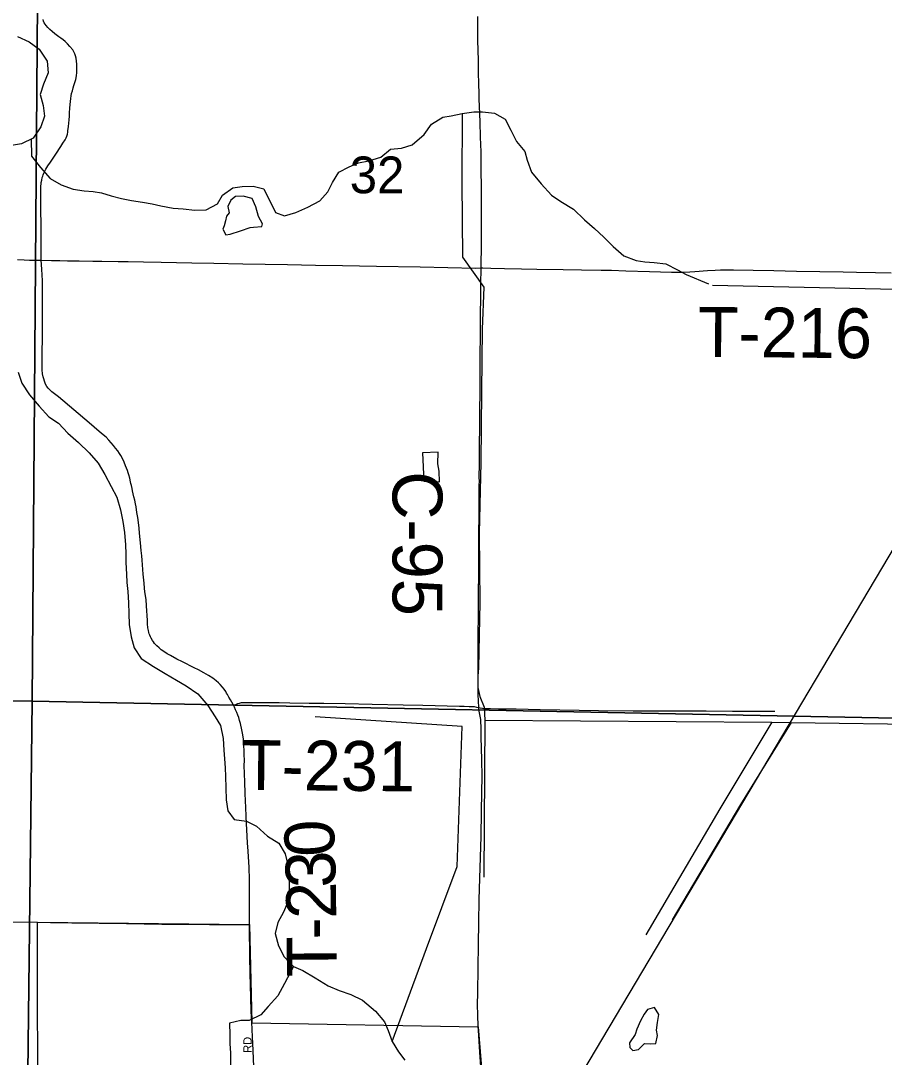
# Model space of a CAD drawing. Extents: x 1443599 to 1910620, y 1028088 to 1361369.
# Drawn here: x 1626102 to 1631298, y 1249913 to 1256148 of the extents above; entities that cross this region are included whole.
import ezdxf

# ---------------------------------------------------------------- set-up
doc = ezdxf.new("R2010")
doc.units = 0
for name, color, linetype in [('GM_X_City_Street', 7, 'Continuous'), ('GM_X_City_Street_Text', 7, 'Continuous'), ('GM_X_Corporation', 7, 'Continuous'), ('GM_X_County_Road', 7, 'Continuous'), ('GM_X_County_Road_Text', 7, 'Continuous'), ('GM_X_Minor_Lake', 7, 'Continuous'), ('GM_X_Minor_River', 7, 'Continuous'), ('GM_X_Rail_Line', 7, 'Continuous'), ('GM_X_Section', 7, 'Continuous'), ('GM_X_Section_Text', 7, 'Continuous'), ('GM_X_Township_Road', 7, 'Continuous'), ('GM_X_Township_Road_Text', 7, 'Continuous')]:
    doc.layers.add(name, color=color, linetype=linetype)

msp = doc.modelspace()

# ---------------------------------------------------------------- linework, layer by layer
at = {"layer": 'GM_X_City_Street'}
msp.add_lwpolyline([(1627520.5, 1249244.8), (1627520.9, 1249286.4), (1627520, 1249348.8), (1627519.1, 1249401.4), (1627516.2, 1249493.5), (1627513.1, 1249605.2), (1627510.6, 1249680.8), (1627508.4, 1249749.9), (1627504.1, 1249856.1), (1627500.1, 1249954.2), (1627496.3, 1250036.7), (1627492.1, 1250125.4)], dxfattribs=at)
at = {"layer": 'GM_X_Corporation'}
msp.add_lwpolyline([(1626205.7, 1249418.2), (1626203.4, 1250725.3), (1627478.7, 1250711.8), (1627492.3, 1250121), (1628854.3, 1250096.3), (1628884.9, 1249724.5)], dxfattribs=at)
at = {"layer": 'GM_X_County_Road'}
for points in [[(1628872.2, 1254660.7), (1628873.9, 1254807.3), (1628874.9, 1254994.4), (1628874.3, 1255115.8), (1628872.8, 1255279.9), (1628871.8, 1255358.7), (1628869.2, 1255447.2), (1628866, 1255539.1), (1628862.7, 1255634.2), (1628861.2, 1255676.9), (1628860, 1255712.9), (1628858.8, 1255765.4), (1628856.9, 1255837.4), (1628856.4, 1255867), (1628855.4, 1255909.6), (1628853.3, 1256027.8), (1628852.3, 1256172.3)], [(1628858.2, 1252016.8), (1628857.4, 1252023.2), (1628855.8, 1252052.1), (1628854.5, 1252099.9), (1628853.8, 1252178.1), (1628853.8, 1252325.9), (1628856.2, 1252697), (1628857.6, 1252828.3), (1628858.5, 1253041.7), (1628859.8, 1253192.7), (1628860.9, 1253356.8), (1628861.4, 1253376.5), (1628861.2, 1253402.7), (1628862, 1253481.4), (1628862.4, 1253512.5), (1628862.7, 1253533.6), (1628862.9, 1253576.2), (1628863.3, 1253635.3), (1628863.4, 1253664.8), (1628864.8, 1253779.8), (1628866.3, 1253937.3), (1628867.3, 1254085.1), (1628868.3, 1254301.8), (1628871.1, 1254561.1), (1628872.2, 1254660.7)], [(1628854.3, 1250096.3), (1628851.6, 1250169.9), (1628851.2, 1250225.8), (1628851.7, 1250304.7), (1628856.8, 1250593.6), (1628859.3, 1250724.8), (1628861, 1250859.4), (1628864.1, 1250990.8), (1628871.5, 1251240.3), (1628875.4, 1251391.3), (1628877.2, 1251506.2), (1628877.5, 1251604.6), (1628876.5, 1251699.7), (1628874.4, 1251775.1), (1628873, 1251835.6), (1628872.1, 1251880.3), (1628871.6, 1251908.6), (1628871.2, 1251922.5), (1628870.3, 1251935.5), (1628869.6, 1251944.2), (1628868.1, 1251954.2), (1628866.5, 1251965.2), (1628861, 1251995.1), (1628859, 1252010.6), (1628858.2, 1252016.8)], [(1628880.2, 1249724.5), (1628872.4, 1249826.7), (1628864.1, 1249944.5), (1628855.8, 1250075.5), (1628854.3, 1250096.3)]]:
    msp.add_lwpolyline(points, dxfattribs=at)
at = {"layer": 'GM_X_Minor_Lake'}
for p, q in [((1627339.7, 1254971.5), (1627335.2, 1254943.5)), ((1628518.6, 1253548.9), (1628527.4, 1253378.2)), ((1629831.9, 1250133.2), (1629808.9, 1250081.4))]:
    msp.add_line(p, q, dxfattribs=at)
for points in [[(1627335.2, 1254943.5), (1627326.6, 1254913.5), (1627318.2, 1254893.6), (1627335.6, 1254859.2), (1627361.8, 1254864.7), (1627424.2, 1254883.6), (1627482.7, 1254904.6), (1627502.8, 1254906.2), (1627552.9, 1254909.3), (1627557.2, 1254925.3), (1627532, 1254969.9), (1627517.1, 1255028.3), (1627494, 1255078.9), (1627440.2, 1255092), (1627394.1, 1255090.8), (1627365.6, 1255069.3), (1627348.9, 1255029.5), (1627356.2, 1254993.2), (1627339.7, 1254971.5)], [(1628527.4, 1253378.2), (1628621.5, 1253374.5), (1628620.7, 1253438.7), (1628612.2, 1253481.8), (1628612.9, 1253553.2), (1628518.6, 1253548.9)], [(1629808.9, 1250081.4), (1629798.3, 1250049.5), (1629765.3, 1250000), (1629766.8, 1249971.9), (1629784.4, 1249953.5), (1629818.6, 1249960.9), (1629855.4, 1249996.3), (1629893.4, 1249993.6), (1629923.5, 1249997), (1629932.4, 1250045), (1629927, 1250077.2), (1629933.9, 1250123.2), (1629940.8, 1250171.3), (1629915.5, 1250211.9), (1629873.3, 1250200.6), (1629852.7, 1250172.9), (1629831.9, 1250133.2)]]:
    msp.add_lwpolyline(points, dxfattribs=at)
at = {"layer": 'GM_X_Minor_River'}
for points in [[(1626082.3, 1256052.4), (1626153.8, 1256020.9), (1626213, 1255975.7), (1626261.8, 1255904.6), (1626268.4, 1255834.2), (1626239.1, 1255766.6), (1626219.9, 1255704.7), (1626236.7, 1255638.2), (1626245.5, 1255573.8), (1626224.2, 1255510), (1626176.8, 1255440.7), (1626106.1, 1255407.9), (1626035.7, 1255395.2)], [(1626165.6, 1255435.5), (1626166.8, 1255332.5), (1626221.6, 1255265.3), (1626280.4, 1255198), (1626345.8, 1255160.7), (1626417.4, 1255135.2), (1626483.3, 1255124), (1626537.3, 1255120.9), (1626589.2, 1255111.9), (1626647, 1255094.8), (1626708.8, 1255077.6), (1626768.7, 1255066.5), (1626834.6, 1255057.2), (1626892.5, 1255046.1), (1626944.3, 1255035.1), (1627020.2, 1255019.6), (1627080.2, 1255016.5), (1627150.2, 1255009.1), (1627218.3, 1255009.9), (1627287.1, 1255046.7), (1627316.1, 1255098.3), (1627379.1, 1255143.3), (1627435.3, 1255150.3), (1627501.5, 1255153), (1627565.2, 1255135.8), (1627634.6, 1254994), (1627688.4, 1254975), (1627756.8, 1254993.8), (1627829.6, 1255026.5), (1627902.4, 1255065.3), (1627949.5, 1255118.6), (1627978.6, 1255174.2), (1628015.9, 1255237.7), (1628078.6, 1255268.6), (1628135.1, 1255293.6), (1628197.4, 1255304.5), (1628268, 1255327.2), (1628326.9, 1255374.3), (1628393.2, 1255381.1), (1628457.7, 1255401.9), (1628528.9, 1255462.8), (1628574.2, 1255526.2), (1628641.1, 1255567.1), (1628691.4, 1255576.1), (1628757.7, 1255588.9), (1628828, 1255599.6), (1628880.1, 1255600.7), (1628952.1, 1255591.3), (1629017.5, 1255556), (1629050.3, 1255489.2), (1629085, 1255420.3), (1629136, 1255361.1), (1629149, 1255308.7), (1629175.7, 1255236), (1629232.4, 1255166.7), (1629295.3, 1255099.3), (1629352.6, 1255060.1), (1629427.9, 1255014.6), (1629494.8, 1254951.1), (1629553.8, 1254897.9), (1629611, 1254846.6), (1629666, 1254789.4), (1629731, 1254734), (1629804.6, 1254704.6), (1629856.5, 1254697.6), (1629912.5, 1254694.5), (1629982.5, 1254685.2), (1630053.9, 1254649.8), (1630105.4, 1254620.7), (1630240.6, 1254566)], [(1628757.7, 1255588.9), (1628755.9, 1255175.7), (1628759.3, 1254726.2), (1628888.1, 1254545.2), (1628879.3, 1254292.6), (1628874.2, 1253917.5), (1628870.1, 1253490.2), (1628860, 1253065), (1628864.1, 1252647.6), (1628856.6, 1252256.4), (1628853, 1252205.6), (1628852.4, 1252138.1), (1628863.4, 1252083.8), (1628890.2, 1252019), (1628894.7, 1251940.7), (1628888.8, 1250995.7)], [(1630264.5, 1254557.5), (1631275.7, 1254534.6), (1631984.6, 1254525.3), (1632467.2, 1254516.2), (1632855.6, 1254506.9), (1633943, 1254492.6), (1634035.2, 1254599.2), (1634435.7, 1254593.7), (1634994.3, 1254577.2), (1635443, 1254576.8), (1635554.6, 1254444.3), (1636822.2, 1254422.5)], [(1626086, 1254034), (1626108.8, 1253967.3), (1626155.5, 1253898.2), (1626212.3, 1253828.9), (1626271.2, 1253765.6), (1626328.6, 1253726.4), (1626385.5, 1253667.2), (1626450.6, 1253611.8), (1626513.5, 1253548.4), (1626568.4, 1253487.2), (1626609.1, 1253418.2), (1626645.8, 1253345.3), (1626680.7, 1253282.4), (1626703.3, 1253205.8), (1626715.9, 1253135.3), (1626726.7, 1253068.9), (1626733.3, 1252994.5), (1626734.3, 1252940.3), (1626735.3, 1252888.2), (1626738, 1252819.9), (1626741.1, 1252769.7), (1626746, 1252715.4), (1626750.7, 1252647.1), (1626753.5, 1252582.8), (1626754.3, 1252516.6), (1626766.9, 1252442.1), (1626785.6, 1252375.6), (1626826.5, 1252312.6), (1626901.7, 1252263), (1626971, 1252221.6), (1627040.4, 1252182.2), (1627097.8, 1252147), (1627167, 1252099.5), (1627227.8, 1252028.1), (1627272.6, 1251961.1), (1627303.6, 1251908.3), (1627320.1, 1251829.8), (1627324.8, 1251759.5), (1627327.9, 1251709.2), (1627332.9, 1251655), (1627333.9, 1251602.8), (1627336.6, 1251534.5), (1627339.2, 1251462.2), (1627348, 1251395.8), (1627387, 1251342.9), (1627461, 1251333.5), (1627520.5, 1251302.3), (1627587.4, 1251242.8), (1627654.8, 1251201.4), (1627693.6, 1251136.5), (1627706.5, 1251078.1), (1627713.3, 1251015.7), (1627716.3, 1250961.5), (1627717.2, 1250901.3), (1627705.9, 1250837.3), (1627682.9, 1250785.5), (1627649.7, 1250723.9), (1627632.4, 1250658.1)], [(1628337.2, 1250008.7), (1628544.1, 1250566.7), (1628727.8, 1251060.9), (1628757.8, 1251903.1), (1627873.5, 1251959.9)], [(1628894.7, 1251940.7), (1630621.2, 1251928.4), (1630737.3, 1251926.2), (1631606.5, 1251913.9), (1632575.6, 1251891.7), (1632635.7, 1251894.6), (1632675.6, 1251887.8), (1632717.6, 1251881), (1632729.3, 1251864.8), (1632745.1, 1251852.4), (1632895.3, 1251853.6), (1633560.2, 1251843.1), (1634309, 1251827.1)], [(1630621.2, 1251928.4), (1630308.8, 1251408.5), (1629863.8, 1250650.3)], [(1630737.3, 1251926.2), (1630433.5, 1251434.3), (1630021.7, 1250739.7)], [(1627632.4, 1250658.1), (1627653, 1250583.4), (1627687.8, 1250516.5), (1627742.8, 1250459.3), (1627800.4, 1250434.2), (1627873.7, 1250390.6), (1627951, 1250343), (1628018.5, 1250315.7), (1628088.2, 1250290.3), (1628157.6, 1250256.9), (1628236.5, 1250191.2), (1628291.4, 1250125.9), (1628312.4, 1250073.4), (1628337.2, 1250008.7), (1628374.1, 1249945.8), (1628413.2, 1249894.9)], [(1627742.8, 1250459.3), (1627688.8, 1250356), (1627649.3, 1250282.5), (1627590, 1250219.4), (1627547, 1250168), (1627476.3, 1250135.2), (1627426.2, 1250134.1), (1627357.7, 1250117.4), (1627360.5, 1250049.1), (1627360.2, 1249996.9), (1627364.4, 1249938.6), (1627364.5, 1249869.1), (1627364.5, 1249835.1), (1627365, 1249762), (1627369.7, 1249693.7), (1627370.8, 1249643.5), (1627371.6, 1249579.3), (1627372.6, 1249527.1), (1627369.2, 1249454.9), (1627372, 1249388.6), (1627368.7, 1249322.5)]]:
    msp.add_lwpolyline(points, dxfattribs=at)
at = {"layer": 'GM_X_Rail_Line'}
msp.add_lwpolyline([(1628023.8, 1247385.4), (1629401.8, 1249687.9), (1632328.1, 1254610.4), (1636988.2, 1262473.3), (1640103.6, 1267682.6), (1644118.4, 1274411.1), (1645799.9, 1277195.1), (1647368.1, 1279857.7), (1650565.7, 1285234.3), (1651910.4, 1287492.2), (1654330.5, 1291580.9), (1655751.8, 1293975.8)], dxfattribs=at)
at = {"layer": 'GM_X_Section'}
for points in [[(1620860.3, 1257406.9), (1626212, 1257310.8), (1626171.3, 1252055), (1620801.8, 1252133.4)], [(1626212, 1257310.8), (1631517.7, 1257269.4), (1631468.2, 1251951.7), (1626171.3, 1252055)], [(1620801.8, 1252133.4), (1626171.3, 1252055), (1626109.6, 1246727.6), (1620703, 1246840.6)], [(1626171.3, 1252055), (1631468.2, 1251951.7), (1631408.8, 1246654.1), (1626109.6, 1246727.6)]]:
    msp.add_lwpolyline(points, close=True, dxfattribs=at)
at = {"layer": 'GM_X_Township_Road'}
for points in [[(1626226, 1254708.3), (1626225.7, 1254915.7), (1626224.6, 1254949), (1626223.6, 1254981.8), (1626222.7, 1255021.1), (1626222.4, 1255050.6), (1626222.8, 1255099.8), (1626223.7, 1255122.8), (1626223.7, 1255142.5), (1626223.7, 1255155.4), (1626224.6, 1255165.4), (1626225.8, 1255174.6), (1626228.6, 1255188.4), (1626232.3, 1255204.1), (1626235, 1255212.8), (1626237.6, 1255220.6), (1626241.5, 1255230.6), (1626245.4, 1255239.3), (1626249.7, 1255247.5), (1626253.6, 1255254.9), (1626259.2, 1255264), (1626265.8, 1255274), (1626281, 1255297.1), (1626312.6, 1255344.4), (1626343.9, 1255391.3), (1626356.5, 1255410.4), (1626369.1, 1255432.2), (1626374.7, 1255442.6), (1626379.9, 1255454.3), (1626383.4, 1255466), (1626385, 1255477.8), (1626386.4, 1255487.7), (1626389.4, 1255509.5), (1626392.2, 1255532.7), (1626393.8, 1255550.3), (1626396, 1255575.1), (1626396.7, 1255591.8), (1626398.3, 1255624.4), (1626401.3, 1255662.2), (1626403, 1255679.6), (1626405.6, 1255695.2), (1626408.7, 1255709.6), (1626413.4, 1255726.9), (1626418, 1255743.2), (1626421.6, 1255757.3), (1626425.7, 1255770.9), (1626432.9, 1255793.4), (1626436.4, 1255805.1), (1626438.8, 1255818.3), (1626440.1, 1255833.5), (1626440.3, 1255845.5), (1626440.3, 1255873.3), (1626439.7, 1255886.3), (1626438.5, 1255903.7), (1626435.5, 1255922.4), (1626432, 1255936.3), (1626427.2, 1255948.4), (1626421.8, 1255960.9), (1626414.9, 1255973), (1626398.4, 1255992.2), (1626383.2, 1256008.6), (1626368.8, 1256022.6), (1626357.1, 1256032.5), (1626344.1, 1256042.5), (1626331.4, 1256051), (1626307.5, 1256069), (1626292.1, 1256082.1), (1626277.6, 1256094.6), (1626265.4, 1256106.3), (1626255, 1256118.9), (1626248.9, 1256126.7), (1626243.7, 1256135.4), (1626239.8, 1256144.5), (1626236.6, 1256155.2)], [(1626083.4, 1254710.6), (1626122.7, 1254709.1), (1626155.5, 1254707.8), (1626226, 1254708.3)], [(1626226, 1254708.3), (1626286.7, 1254706.1), (1626338.6, 1254704.9), (1626384.5, 1254703.9), (1626453.5, 1254702.9), (1626535.5, 1254701), (1626591.2, 1254701.1), (1626688.6, 1254699.6), (1626748.7, 1254698.7), (1626840.6, 1254697.4), (1626947.4, 1254695.1), (1627132.7, 1254691.2), (1627264.5, 1254689), (1627439.1, 1254686), (1627572.5, 1254683.8), (1627707, 1254681.6), (1627875.2, 1254678.4), (1628038.5, 1254675.2), (1628140.3, 1254673.6), (1628242, 1254671.8), (1628504.6, 1254666.5), (1628672, 1254663.4), (1628839.3, 1254660.2), (1628872.2, 1254660.7)], [(1627383.5, 1252027.8), (1627380.2, 1252034.5), (1627373.3, 1252048.3), (1627364.6, 1252063.5), (1627355.1, 1252079.9), (1627346.4, 1252094.8), (1627341.1, 1252104.2), (1627335.9, 1252113), (1627326.1, 1252126.4), (1627316.4, 1252138.7), (1627302.5, 1252155.1), (1627292.9, 1252165.6), (1627278.6, 1252177.2), (1627257.5, 1252192.7), (1627233, 1252209.1), (1627204.7, 1252225.8), (1627172.8, 1252242.6), (1627146.3, 1252255.7), (1627075.7, 1252290.7), (1627040.6, 1252308.6), (1627003, 1252329), (1626983.3, 1252340.7), (1626964.1, 1252353.2), (1626947.9, 1252364.6), (1626935.1, 1252374.9), (1626920.6, 1252388.1), (1626914.1, 1252395.1), (1626907.5, 1252402.8), (1626901.5, 1252411.6), (1626895.4, 1252420.8), (1626887.6, 1252434.3), (1626883.2, 1252442.9), (1626878.4, 1252452.7), (1626875.4, 1252460.7), (1626873.2, 1252468.5), (1626870.6, 1252479.4), (1626868, 1252495.9), (1626865.4, 1252520.2), (1626864.1, 1252539.7), (1626858.4, 1252628.3), (1626856.3, 1252666.5), (1626849.5, 1252713.4), (1626847.5, 1252734.7), (1626844.6, 1252765), (1626839.5, 1252819.7), (1626833, 1252903.7), (1626830.7, 1252929.7), (1626827.8, 1252962.3), (1626823.5, 1253007), (1626817.8, 1253065.6), (1626814.9, 1253095.5), (1626811.2, 1253129.1), (1626806.4, 1253159), (1626801.6, 1253190.7), (1626796.4, 1253223.9), (1626792.9, 1253241.5), (1626788.1, 1253263.7), (1626783.4, 1253284.5), (1626779.4, 1253301.9), (1626775.3, 1253320), (1626772.5, 1253333.6), (1626768.1, 1253352.3), (1626765.3, 1253364.3), (1626763.1, 1253374.2), (1626758.1, 1253395.7), (1626752.9, 1253415.6), (1626749, 1253428.7), (1626744.6, 1253442.6), (1626733.5, 1253471), (1626724.2, 1253493.4), (1626716, 1253509.7), (1626704.2, 1253532.5), (1626696.4, 1253545.5), (1626686.4, 1253560.7), (1626672.9, 1253577.6), (1626660.3, 1253593.7), (1626646.8, 1253608.8), (1626632.9, 1253624.9), (1626615.5, 1253642.3), (1626599, 1253656.6), (1626575.1, 1253677), (1626544.2, 1253703.4), (1626514.5, 1253729.5), (1626422.4, 1253807.3), (1626328.9, 1253884.9), (1626289.6, 1253916.6), (1626277.4, 1253926.9), (1626267.1, 1253937.6), (1626259.2, 1253948.4), (1626251.3, 1253962.2), (1626244.5, 1253980.3), (1626240.5, 1253993.1), (1626237.1, 1254006.8), (1626234.1, 1254023.4), (1626231.7, 1254048.5), (1626231.2, 1254066.1), (1626231.7, 1254096), (1626231.9, 1254123.2), (1626232, 1254162.6), (1626232.9, 1254228.2), (1626233.1, 1254251.2), (1626233.3, 1254287.3), (1626232.7, 1254385.7), (1626233.1, 1254500.6), (1626232.9, 1254566.2), (1626232.8, 1254585.8), (1626231.8, 1254616.8), (1626229.3, 1254654.1), (1626226, 1254708.3)], [(1628872.2, 1254660.7), (1628881.9, 1254660.8), (1628931.2, 1254660.4), (1629013.3, 1254658.4), (1629115, 1254655.6), (1629206.9, 1254653.1), (1629366.6, 1254650.7), (1629475.9, 1254649), (1629594.1, 1254647.5), (1629656.5, 1254646.9), (1629742.7, 1254644.4), (1629885.1, 1254640.2), (1630017.4, 1254636.3), (1630060, 1254635.9), (1630092.7, 1254636.1), (1630128.7, 1254637.4), (1630158.1, 1254639.1), (1630233.3, 1254645), (1630279.3, 1254647.8), (1630312.2, 1254649), (1630391.2, 1254648.7), (1630508.7, 1254647.1), (1630634.1, 1254645.4), (1630768.7, 1254642.3), (1630909.8, 1254639.2), (1631050.9, 1254637.6), (1631129.7, 1254636.3), (1631244.6, 1254634), (1631339.7, 1254632.1)], [(1627383.5, 1252027.8), (1627388.3, 1252030.5), (1627400, 1252036.6), (1627409.1, 1252040.5), (1627418.2, 1252043.6), (1627430.4, 1252046.2), (1627443.9, 1252047.5), (1627482.9, 1252047.4), (1627545, 1252047.7), (1627597.4, 1252047.4), (1627656.4, 1252046.9), (1627721.9, 1252045.6), (1627836.7, 1252043.3), (1627925.3, 1252042.4), (1628053.9, 1252040.4), (1628216.9, 1252037.8), (1628403.8, 1252033.6), (1628521.8, 1252030.9), (1628741.4, 1252025.7), (1628770.7, 1252024.9), (1628800.4, 1252024), (1628816.5, 1252023.5), (1628830.5, 1252022.4), (1628845.2, 1252019.5), (1628858.2, 1252016.8)], [(1627478.7, 1250711.7), (1627479.2, 1250760.3), (1627479.2, 1250843.7), (1627479.1, 1250894.9), (1627478.9, 1250982.7), (1627475.8, 1251054.9), (1627470, 1251153.2), (1627467, 1251202.6), (1627458.1, 1251359.9), (1627456.1, 1251418.7), (1627455.2, 1251451.4), (1627452.7, 1251503.3), (1627450.5, 1251566.3), (1627448.4, 1251622.8), (1627447.3, 1251666.7), (1627448.2, 1251700.9), (1627447.3, 1251731.8), (1627446.4, 1251761.3), (1627445.1, 1251784.3), (1627443.5, 1251805.2), (1627442, 1251826), (1627438.1, 1251852.9), (1627431.6, 1251883.6), (1627423.7, 1251920.7), (1627419, 1251939.4), (1627413.7, 1251957.6), (1627409, 1251971.1), (1627402.8, 1251986.3), (1627395, 1252003.2), (1627387.6, 1252019.2), (1627383.5, 1252027.8)], [(1628858.2, 1252016.8), (1628867.3, 1252015), (1628880.5, 1252012.6), (1628897.2, 1252010.9), (1628911.2, 1252010.5), (1628928.8, 1252010.5), (1628977, 1252009.9), (1629082.9, 1252008), (1629227.7, 1252005.4), (1629345.5, 1252003.3), (1629579.1, 1251999.1), (1629786.8, 1251997.6), (1629905.3, 1251996.8), (1630019.8, 1251996.8), (1630144.8, 1251997.8), (1630226.3, 1251996.4), (1630383.9, 1251994.8), (1630502.1, 1251994.1), (1630560, 1251994.1), (1630640, 1251994.1)], [(1624906.2, 1250752.7), (1624906.3, 1250752.7), (1624911.8, 1250749.6), (1624918, 1250746.9), (1624923.8, 1250744.9), (1624930.6, 1250743.3), (1624937.9, 1250742), (1624946.8, 1250741.1), (1624983, 1250740), (1625186.5, 1250737.3), (1625376.9, 1250734.7), (1625590.3, 1250731.8), (1625787.2, 1250729.9), (1625974.3, 1250727.1), (1626203.4, 1250725.3)], [(1626203.4, 1250725.3), (1626281.4, 1250724.5), (1626409.5, 1250721.8), (1626738.1, 1250717.5), (1626951.6, 1250714.6), (1627237.4, 1250712.1), (1627444.4, 1250711.8), (1627478.7, 1250711.7)], [(1627492.1, 1250125.4), (1627489.5, 1250190.5), (1627486.3, 1250271.4), (1627484.8, 1250346.5), (1627483.6, 1250415.4), (1627481.6, 1250520.2), (1627481, 1250552.9), (1627480.6, 1250572.6), (1627479.2, 1250644.6), (1627478.7, 1250711.7)]]:
    msp.add_lwpolyline(points, dxfattribs=at)

# ---------------------------------------------------------------- texts
at = {"layer": 'GM_X_City_Street_Text'}
msp.add_text('RD', height=50, rotation=90, dxfattribs=at).set_placement((1627491.5, 1249939.7))
at = {"layer": 'GM_X_County_Road_Text'}
msp.add_text('C-95', height=300, rotation=270, dxfattribs=at).set_placement((1628339.2, 1253437.7))
at = {"layer": 'GM_X_Section_Text'}
msp.add_text('32', height=221, rotation=0.00001, dxfattribs=at).set_placement((1628081.7, 1255110))
at = {"layer": 'GM_X_Township_Road_Text'}
for s, rotation, p in [('T-216', 359.45207, (1630174.4, 1254127)), ('T-231', 359.44738, (1627425.3, 1251522.2)), ('0', 92.25642, (1627993.6, 1251125.4)), ('3', 91.39494, (1627998.3, 1250935.7)), ('2', 90.83856, (1628001.1, 1250747.7)), ('-', 90.54483, (1628002.2, 1250622.9)), ('T', 90.44143, (1628004, 1250397.9))]:
    msp.add_text(s, height=300, rotation=rotation, dxfattribs=at).set_placement(p)

doc.saveas('drawing.dxf')
